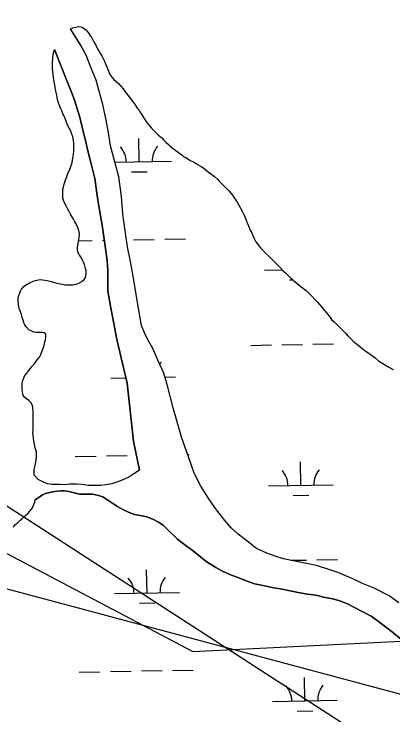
# Model space of a CAD drawing. Extents: x 3925854 to 3964121, y 224593 to 250589.
# Drawn here: x 3952884 to 3953469, y 242769 to 243851 of the extents above; entities that cross this region are included whole.
import ezdxf

# ---------------------------------------------------------------- set-up
doc = ezdxf.new("R2010")
doc.units = 0
for name, color, linetype in [('V-TOPO-SHOR', 7, 'Continuous'), ('V-UTIL-LINE', 7, 'Continuous'), ('V-WETL-SWMP', 7, 'Continuous')]:
    doc.layers.add(name, color=color, linetype=linetype)

msp = doc.modelspace()

# ---------------------------------------------------------------- linework, layer by layer
at = {"layer": 'V-TOPO-SHOR'}
for points in [[(3952971.47, 243827.748), (3952975.263, 243829.542), (3952979.855, 243830.738), (3952984.049, 243831.534), (3952987.641, 243830.934), (3952990.636, 243829.935), (3952995.027, 243826.539), (3952998.817, 243822.347), (3953001.412, 243818.153), (3953004.206, 243814.157), (3953007.595, 243807.968), (3953009.791, 243803.575), (3953013.381, 243797.185), (3953015.775, 243793.192), (3953017.97, 243789.198), (3953020.364, 243785.006), (3953023.756, 243778.217), (3953025.349, 243774.022), (3953026.947, 243770.428), (3953029.537, 243764.038), (3953031.135, 243759.846), (3953032.126, 243757.501)], [(3953051.994, 243542.451), (3953050.407, 243569.003), (3953045.827, 243599.35), (3953039.648, 243622.71), (3953033.07, 243647.468), (3953030.084, 243667.234), (3953026.3, 243686.8), (3953021.319, 243711.358), (3953016.334, 243729.927), (3953010.952, 243748.695), (3953003.372, 243767.465), (3952995.596, 243787.232), (3952986.617, 243804.003), (3952971.47, 243827.748)], [(3952917.409, 243439.674), (3952921.401, 243440.471), (3952925.196, 243441.069), (3952928.19, 243440.866), (3952935.178, 243439.668), (3952941.365, 243437.868), (3952946.753, 243436.469), (3952950.747, 243435.269), (3952955.936, 243434.468), (3952959.131, 243433.868), (3952962.723, 243433.067), (3952968.513, 243433.065), (3952971.907, 243433.063), (3952975.3, 243433.061), (3952980.093, 243434.058), (3952985.485, 243436.053), (3952988.878, 243438.247), (3952991.875, 243440.643), (3952993.872, 243443.037), (3952995.072, 243447.028), (3952995.471, 243451.421), (3952995.473, 243455.014), (3952994.676, 243458.407), (3952993.081, 243464.199), (3952991.686, 243467.793), (3952990.091, 243470.988), (3952986.898, 243476.579), (3952984.703, 243479.973), (3952982.909, 243483.368), (3952982.112, 243487.759), (3952982.313, 243490.755), (3952983.113, 243497.542), (3952984.115, 243502.333), (3952984.914, 243505.927), (3952985.116, 243511.516), (3952984.32, 243516.708), (3952982.724, 243521.098), (3952981.526, 243524.095), (3952977.936, 243530.286), (3952976.341, 243533.28), (3952974.346, 243536.874), (3952971.552, 243541.865), (3952969.359, 243545.861), (3952967.563, 243549.453), (3952964.769, 243554.845), (3952962.775, 243558.44), (3952960.981, 243561.833), (3952959.785, 243566.427), (3952959.385, 243569.421), (3952959.588, 243577.007), (3952959.791, 243580.4), (3952960.589, 243583.796), (3952961.591, 243588.386), (3952962.588, 243591.58), (3952963.59, 243594.773), (3952965.587, 243599.764), (3952966.787, 243602.957), (3952968.384, 243606.549), (3952970.383, 243611.342), (3952971.581, 243614.135), (3952973.781, 243621.52), (3952974.383, 243625.114), (3952975.583, 243630.505), (3952976.183, 243634.496), (3952976.582, 243638.688), (3952976.785, 243644.478), (3952976.787, 243648.07), (3952976.787, 243651.466), (3952976.191, 243655.857), (3952974.995, 243661.247), (3952973.4, 243665.64), (3952971.407, 243670.832), (3952969.212, 243674.426), (3952966.817, 243679.417), (3952965.222, 243683.611), (3952964.026, 243686.806), (3952961.034, 243693.995), (3952959.838, 243696.79), (3952958.642, 243700.184), (3952956.645, 243704.376), (3952954.652, 243709.768), (3952953.057, 243713.961), (3952951.861, 243716.756), (3952950.864, 243721.948), (3952950.268, 243725.741), (3952949.471, 243729.933), (3952947.875, 243736.923), (3952947.079, 243741.514), (3952946.083, 243746.305), (3952945.086, 243752.694), (3952944.49, 243757.286), (3952944.291, 243761.079), (3952943.696, 243766.869), (3952943.698, 243770.862), (3952943.7, 243775.055), (3952944.101, 243782.04), (3952944.703, 243788.629), (3952946.702, 243796.016)], [(3953012.555, 243570.816), (3953008.773, 243596.971), (3953002.395, 243623.525), (3952998.209, 243639.897), (3952994.224, 243657.467), (3952990.638, 243671.643), (3952986.052, 243691.609), (3952977.479, 243717.965), (3952972.894, 243730.144), (3952967.309, 243744.122), (3952946.702, 243796.016)], [(3953032.126, 243757.501), (3953035.321, 243753.508), (3953038.112, 243749.913), (3953042.503, 243746.317), (3953045.297, 243743.522), (3953049.288, 243739.528), (3953052.881, 243735.532), (3953056.073, 243730.742), (3953060.063, 243725.548), (3953063.655, 243720.756), (3953066.049, 243717.162), (3953068.044, 243714.766), (3953070.039, 243711.97), (3953072.832, 243707.974), (3953074.829, 243705.181), (3953076.824, 243702.783), (3953079.617, 243698.39), (3953081.612, 243695.195), (3953085.202, 243689.604), (3953087.996, 243685.61), (3953090.39, 243682.413), (3953093.582, 243678.42), (3953096.376, 243674.825), (3953099.968, 243671.231), (3953103.161, 243668.034), (3953107.552, 243664.041), (3953112.34, 243659.648), (3953115.535, 243656.051), (3953118.728, 243653.256), (3953122.717, 243649.26), (3953125.513, 243646.864), (3953128.306, 243644.468), (3953133.893, 243640.075), (3953138.284, 243637.277), (3953143.474, 243633.681), (3953146.667, 243630.486), (3953150.658, 243628.887), (3953156.247, 243624.891), (3953161.437, 243622.495), (3953166.227, 243619.697), (3953173.012, 243615.702), (3953177.403, 243612.904), (3953180.995, 243610.109), (3953186.584, 243605.314), (3953190.576, 243602.918), (3953193.769, 243600.121), (3953198.16, 243595.728), (3953200.953, 243592.932), (3953204.146, 243589.735), (3953209.333, 243584.543), (3953212.526, 243581.349), (3953216.118, 243577.752), (3953221.306, 243571.363), (3953224.898, 243566.57), (3953228.89, 243560.58), (3953233.676, 243550.993), (3953236.869, 243545.801), (3953239.66, 243540.21), (3953242.454, 243532.625), (3953244.448, 243528.631), (3953246.044, 243523.839), (3953248.835, 243517.05), (3953251.229, 243513.056), (3953252.825, 243509.062), (3953255.616, 243503.471), (3953257.613, 243499.478), (3953261.602, 243494.286), (3953264.795, 243490.292), (3953267.988, 243486.696), (3953273.176, 243481.504), (3953277.567, 243477.112), (3953281.159, 243473.515), (3953286.346, 243468.324), (3953289.539, 243465.127), (3953293.531, 243461.133), (3953299.916, 243454.741), (3953303.908, 243450.748), (3953308.299, 243446.355), (3953315.481, 243439.563), (3953321.47, 243434.769), (3953327.057, 243430.374), (3953335.04, 243424.384), (3953339.431, 243419.989), (3953343.422, 243415.993), (3953349.009, 243410.003), (3953353.001, 243406.009), (3953356.193, 243402.015), (3953360.982, 243396.422), (3953364.174, 243392.828), (3953366.569, 243389.633), (3953371.359, 243384.04), (3953374.55, 243379.647), (3953378.541, 243375.654), (3953384.128, 243370.061), (3953387.72, 243366.466), (3953391.313, 243362.87), (3953396.5, 243357.678), (3953399.695, 243354.483), (3953404.483, 243349.689), (3953408.075, 243346.095), (3953412.866, 243342.099)], [(3953078.222, 243147.154), (3953068.939, 243191.639), (3953058.953, 243281.282), (3953043.21, 243348.606), (3953038.428, 243373.163), (3953034.244, 243394.526), (3953029.064, 243423.077), (3953028.872, 243436.453), (3953029.079, 243454.221), (3953027.887, 243470.392), (3953025.298, 243489.16), (3953020.323, 243524.895), (3953016.34, 243548.255), (3953012.555, 243570.816)], [(3953478.375, 242942.561), (3953463.208, 242953.147), (3953440.454, 242965.134), (3953422.489, 242972.331), (3953407.518, 242979.523), (3953385.762, 242988.514), (3953371.789, 242993.312), (3953351.028, 242999.708), (3953330.469, 243004.11), (3953317.892, 243006.71), (3953300.525, 243010.311), (3953287.35, 243014.11), (3953274.775, 243019.105), (3953258.606, 243026.3), (3953246.234, 243035.688), (3953230.268, 243048.072), (3953219.891, 243057.659), (3953209.714, 243069.242), (3953195.348, 243087.813), (3953184.772, 243102.991), (3953172.801, 243122.56), (3953162.428, 243142.329), (3953152.858, 243168.885), (3953143.285, 243196.439), (3953129.928, 243242.96), (3953120.958, 243277.302), (3953115.777, 243296.47), (3953106.202, 243316.636), (3953098.623, 243334.608), (3953090.644, 243347.985), (3953085.657, 243358.77), (3953081.069, 243370.349), (3953074.894, 243405.888), (3953068.124, 243446.418), (3953064.14, 243468.979), (3953059.557, 243491.341), (3953055.578, 243519.89), (3953051.994, 243542.451)], [(3952915.29, 243139.421), (3952915.49, 243144.611), (3952915.493, 243147.805), (3952916.693, 243154.392), (3952917.692, 243159.182), (3952918.294, 243162.776), (3952918.696, 243167.767), (3952918.896, 243171.56), (3952918.698, 243174.554), (3952917.7, 243178.548), (3952916.904, 243181.542), (3952915.511, 243189.13), (3952914.913, 243192.523), (3952914.315, 243195.917), (3952913.719, 243201.508), (3952913.52, 243205.301), (3952913.721, 243209.094), (3952913.723, 243214.685), (3952913.725, 243218.478), (3952913.725, 243222.07), (3952913.729, 243227.262), (3952913.932, 243233.25), (3952913.934, 243237.842), (3952913.535, 243243.232), (3952912.539, 243246.826), (3952910.346, 243251.219), (3952907.151, 243254.615), (3952903.36, 243257.013), (3952900.366, 243259.808), (3952898.57, 243262.403), (3952897.175, 243267.196), (3952896.778, 243271.388), (3952896.78, 243276.778), (3952896.782, 243280.772), (3952897.98, 243285.562), (3952899.381, 243289.554), (3952901.177, 243292.947), (3952903.975, 243296.738), (3952906.971, 243300.531), (3952909.568, 243303.924), (3952912.165, 243307.318), (3952915.161, 243310.709), (3952917.557, 243313.704), (3952920.154, 243317.095), (3952923.351, 243321.486), (3952924.948, 243324.48), (3952927.545, 243331.067), (3952929.943, 243336.256), (3952930.744, 243340.049), (3952931.944, 243344.839), (3952932.745, 243348.235), (3952933.144, 243353.025), (3952933.146, 243356.617), (3952930.951, 243358.815), (3952927.557, 243359.216), (3952922.966, 243359.618), (3952918.773, 243359.62), (3952915.581, 243360.019), (3952911.986, 243361.219), (3952907.196, 243363.615), (3952902.805, 243368.01), (3952900.81, 243370.806), (3952899.416, 243374.8), (3952898.418, 243378.193), (3952897.024, 243382.787), (3952895.828, 243386.979), (3952894.431, 243391.171), (3952892.436, 243396.363), (3952891.441, 243399.757), (3952891.041, 243403.15), (3952890.445, 243407.543), (3952890.847, 243412.933), (3952891.846, 243416.726), (3952893.644, 243422.117), (3952896.043, 243426.106), (3952899.637, 243430.298), (3952903.432, 243433.29), (3952906.426, 243435.087), (3952909.422, 243436.684), (3952913.815, 243438.677), (3952917.409, 243439.674)], [(3953412.866, 243342.099), (3953421.246, 243335.308), (3953426.436, 243331.314), (3953432.025, 243327.718), (3953441.603, 243320.528), (3953447.592, 243315.336), (3953453.58, 243311.338), (3953463.158, 243306.144), (3953469.546, 243302.548)], [(3953078.222, 243147.154), (3953069.437, 243141.17), (3953061.449, 243136.382), (3953051.465, 243131.395), (3953042.878, 243128.403), (3953035.292, 243125.812), (3953025.71, 243124.618), (3953017.921, 243123.424), (3953008.539, 243123.227), (3952998.957, 243123.43), (3952988.776, 243124.833), (3952981.19, 243125.433), (3952970.209, 243125.238), (3952962.224, 243124.643), (3952954.437, 243124.647), (3952948.848, 243124.649), (3952942.86, 243124.851), (3952935.872, 243125.853), (3952929.884, 243128.648), (3952921.7, 243132.445), (3952915.912, 243138.637), (3952915.29, 243139.421)], [(3953114.681, 243062.213), (3953107.097, 243067.008), (3953098.715, 243071.603), (3953089.534, 243075.001), (3953079.152, 243077.002), (3953069.969, 243078.603), (3953060.788, 243081.999), (3953051.408, 243086.795), (3953044.222, 243090.791), (3953036.837, 243095.784), (3953028.853, 243100.581), (3953021.468, 243105.772), (3953014.483, 243108.173), (3953005.299, 243109.772), (3952985.137, 243110.18), (3952968.968, 243113.981), (3952962.181, 243115.181), (3952957.188, 243114.982), (3952950.8, 243114.386), (3952944.41, 243113.79), (3952939.62, 243112.795), (3952932.63, 243110.8), (3952928.438, 243109.006), (3952924.844, 243106.213), (3952917.072, 243101.088)], [(3952886.511, 243063.17), (3952889.307, 243065.365), (3952893.102, 243069.357), (3952896.297, 243071.952), (3952901.888, 243076.938), (3952905.683, 243080.332), (3952908.679, 243083.723), (3952910.676, 243086.318), (3952912.674, 243089.114), (3952914.872, 243094.301), (3952916.271, 243097.496), (3952917.072, 243101.088)], [(3952883.116, 243059.178), (3952886.511, 243063.17)], [(3953480.548, 242887.181), (3953468.575, 242896.968), (3953457.797, 242905.156), (3953446.822, 242913.547), (3953435.445, 242921.536), (3953420.873, 242929.528), (3953408.899, 242935.723), (3953398.919, 242940.718), (3953385.545, 242946.112), (3953375.762, 242948.314), (3953361.989, 242951.312), (3953350.611, 242953.913), (3953337.235, 242955.517), (3953322.862, 242958.517), (3953298.311, 242963.516), (3953285.335, 242965.72), (3953270.962, 242968.718), (3953255.391, 242971.72), (3953242.417, 242976.316), (3953231.239, 242980.713), (3953217.466, 242985.911), (3953205.889, 242991.105), (3953195.708, 242996.899), (3953180.739, 243006.289), (3953172.158, 243013.08), (3953161.382, 243021.868), (3953149.806, 243030.457), (3953136.633, 243040.644), (3953121.267, 243055.224), (3953114.681, 243062.213)]]:
    msp.add_lwpolyline(points, dxfattribs=at)
at = {"layer": 'V-UTIL-LINE'}
for points in [[(3947659.847, 248532.496), (3950829.703, 244264.252), (3951084.365, 243921.222), (3951178.827, 243906.555), (3951845.15, 243559.451), (3953160.259, 242867.131), (3955606.335, 242988.526), (3956603.283, 243068.394), (3958314.557, 243143.679), (3960860.872, 244810.142), (3961767.682, 245361.867)], [(3957974.115, 230534.291), (3955504.908, 237909.423), (3955545.434, 239147.844), (3955545.409, 239149.229), (3955617.45, 241317.764), (3951638.507, 243889.773), (3950262.651, 245733.512), (3950260.125, 245737.596), (3948167.454, 248541.726)], [(3961768.13, 245337.826), (3958452.623, 243703.895), (3958445.336, 243702.4), (3956064.086, 243251.836), (3953495.261, 242797.264), (3951301.912, 243383.403), (3951151.061, 243242.597), (3951106.541, 243278.566), (3951104.041, 243281.265)]]:
    msp.add_lwpolyline(points, dxfattribs=at)
at = {"layer": 'V-WETL-SWMP'}
for p, q in [((3953077.498, 243622.71), (3953076.843, 243658.704)), ((3953039.829, 243622.025), (3953127.489, 243623.619)), ((3953065.78, 243607.064), (3953089.776, 243607.5)), ((3953068.838, 243502.462), (3953100.833, 243503.044)), ((3953116.83, 243503.335), (3953148.825, 243503.916)), ((3952983.818, 243500.916), (3953004.849, 243501.298)), ((3953020.846, 243501.589), (3953023.561, 243501.639)), ((3953271.044, 243455.388), (3953298.767, 243455.892)), ((3953309.318, 243440.651), (3953314.237, 243440.74)), ((3953249.738, 243339.55), (3953281.733, 243340.132)), ((3953297.73, 243340.422), (3953329.725, 243341.004)), ((3953345.722, 243341.295), (3953377.717, 243341.877)), ((3953033.554, 243289.181), (3953057.006, 243289.608)), ((3953117.335, 243290.705), (3953133.538, 243290.999)), ((3952978.902, 243168.097), (3953010.897, 243168.678)), ((3953026.894, 243168.969), (3953058.889, 243169.551)), ((3953152.037, 243171.245), (3953154.873, 243171.296)), ((3953327.083, 243123.677), (3953326.429, 243159.671)), ((3953277.092, 243122.768), (3953377.075, 243124.586)), ((3953315.366, 243108.031), (3953339.362, 243108.467)), ((3953311.91, 243007.95), (3953335.773, 243008.384)), ((3953351.77, 243008.675), (3953383.765, 243009.257)), ((3953089.594, 242957.47), (3953088.939, 242993.464)), ((3953039.602, 242956.561), (3953139.586, 242958.379)), ((3953077.876, 242941.824), (3953101.872, 242942.26)), ((3952984.95, 242835.477), (3953016.945, 242836.058)), ((3953032.942, 242836.349), (3953064.937, 242836.931)), ((3953080.935, 242837.222), (3953112.929, 242837.804)), ((3953128.927, 242838.095), (3953160.921, 242838.676)), ((3953333.131, 242791.057), (3953332.477, 242827.051)), ((3953283.14, 242790.148), (3953383.123, 242791.966)), ((3953321.414, 242775.411), (3953345.41, 242775.847))]:
    msp.add_line(p, q, dxfattribs=at)
for points in [[(3953051.993, 243542.451), (3953050.407, 243569.003), (3953045.827, 243599.35), (3953039.648, 243622.711), (3953033.07, 243647.468), (3953030.084, 243667.234), (3953026.299, 243686.8), (3953021.318, 243711.358), (3953016.334, 243729.926), (3953010.952, 243748.695), (3953003.373, 243767.464), (3952995.595, 243787.231), (3952986.618, 243804.004), (3952971.47, 243827.747), (3952975.264, 243829.542), (3952979.856, 243830.738), (3952984.049, 243831.535), (3952987.642, 243830.935), (3952990.636, 243829.935), (3952995.027, 243826.54), (3952998.818, 243822.346), (3953001.412, 243818.152), (3953004.205, 243814.158), (3953007.596, 243807.968), (3953009.791, 243803.575), (3953013.381, 243797.185), (3953015.775, 243793.192), (3953017.97, 243789.198), (3953020.364, 243785.005), (3953023.755, 243778.216), (3953025.35, 243774.023), (3953026.946, 243770.428), (3953029.538, 243764.039), (3953031.134, 243759.846), (3953032.127, 243757.502), (3953035.32, 243753.508), (3953038.113, 243749.913), (3953042.504, 243746.318), (3953045.297, 243743.522), (3953049.288, 243739.528), (3953052.88, 243735.533), (3953056.073, 243730.741), (3953060.063, 243725.549), (3953063.655, 243720.756), (3953066.049, 243717.161), (3953068.044, 243714.765), (3953070.039, 243711.969), (3953072.833, 243707.975), (3953074.828, 243705.18), (3953076.823, 243702.783), (3953079.617, 243698.39), (3953081.612, 243695.195), (3953085.203, 243689.604), (3953087.996, 243685.61), (3953090.39, 243682.414), (3953093.583, 243678.42), (3953096.376, 243674.826), (3953099.968, 243671.231), (3953103.161, 243668.035), (3953107.552, 243664.041), (3953112.341, 243659.647), (3953115.534, 243656.052), (3953118.727, 243653.256), (3953122.718, 243649.261), (3953125.512, 243646.865), (3953128.306, 243644.468), (3953133.894, 243640.074), (3953138.285, 243637.277), (3953143.474, 243633.681), (3953146.667, 243630.486), (3953150.659, 243628.887), (3953156.247, 243624.892), (3953161.437, 243622.494), (3953166.227, 243619.697), (3953173.013, 243615.702), (3953177.404, 243612.905), (3953180.996, 243610.109), (3953186.584, 243605.315), (3953190.576, 243602.918), (3953193.769, 243600.121), (3953198.159, 243595.728), (3953200.953, 243592.932), (3953204.146, 243589.736), (3953209.334, 243584.543), (3953212.527, 243581.348), (3953216.119, 243577.753), (3953221.307, 243571.362), (3953224.899, 243566.57), (3953228.889, 243560.579), (3953233.676, 243550.994), (3953236.868, 243545.802), (3953239.661, 243540.211), (3953242.453, 243532.624), (3953244.448, 243528.631), (3953246.043, 243523.839), (3953248.835, 243517.05), (3953251.229, 243513.056), (3953252.824, 243509.063), (3953255.617, 243503.472), (3953257.612, 243499.478), (3953261.602, 243494.286)], [(3952917.409, 243439.674), (3952921.402, 243440.471), (3952925.195, 243441.068), (3952928.19, 243440.867), (3952935.177, 243439.667), (3952941.365, 243437.868), (3952946.754, 243436.468), (3952950.747, 243435.268), (3952955.937, 243434.468), (3952959.131, 243433.868), (3952962.724, 243433.067), (3952968.513, 243433.065), (3952971.907, 243433.064), (3952975.301, 243433.062), (3952980.093, 243434.059), (3952985.484, 243436.053), (3952988.879, 243438.247), (3952991.874, 243440.642), (3952993.872, 243443.037), (3952995.071, 243447.029), (3952995.472, 243451.421), (3952995.474, 243455.014), (3952994.676, 243458.408), (3952993.082, 243464.199), (3952991.686, 243467.793), (3952990.09, 243470.987), (3952986.898, 243476.579), (3952984.703, 243479.973), (3952982.908, 243483.368), (3952982.111, 243487.76), (3952982.312, 243490.755), (3952983.113, 243497.542), (3952984.114, 243502.333), (3952984.914, 243505.926), (3952985.116, 243511.516), (3952984.319, 243516.707), (3952982.724, 243521.099), (3952981.527, 243524.094), (3952977.936, 243530.285), (3952976.34, 243533.28), (3952974.345, 243536.874), (3952971.553, 243541.866), (3952969.358, 243545.86), (3952967.563, 243549.454), (3952964.77, 243554.845), (3952962.775, 243558.44), (3952960.98, 243561.834), (3952959.784, 243566.427), (3952959.386, 243569.421), (3952959.589, 243577.007), (3952959.79, 243580.401), (3952960.59, 243583.795), (3952961.59, 243588.386), (3952962.589, 243591.58), (3952963.589, 243594.773), (3952965.587, 243599.764), (3952966.786, 243602.957), (3952968.385, 243606.55), (3952970.383, 243611.341), (3952971.582, 243614.135), (3952973.781, 243621.521), (3952974.382, 243625.114), (3952975.582, 243630.504), (3952976.182, 243634.496), (3952976.583, 243638.688), (3952976.785, 243644.478), (3952976.787, 243648.071), (3952976.788, 243651.465), (3952976.191, 243655.857), (3952974.995, 243661.248), (3952973.4, 243665.641), (3952971.406, 243670.832), (3952969.211, 243674.427), (3952966.818, 243679.418), (3952965.222, 243683.611), (3952964.026, 243686.806), (3952961.034, 243693.994), (3952959.837, 243696.79), (3952958.641, 243700.184), (3952956.646, 243704.377), (3952954.652, 243709.768), (3952953.057, 243713.961), (3952951.86, 243716.757), (3952950.864, 243721.948), (3952950.267, 243725.741), (3952949.47, 243729.934), (3952947.876, 243736.922), (3952947.079, 243741.514), (3952946.083, 243746.305), (3952945.087, 243752.694), (3952944.49, 243757.286), (3952944.292, 243761.079), (3952943.695, 243766.869), (3952943.697, 243770.862), (3952943.699, 243775.054), (3952944.101, 243782.041), (3952944.703, 243788.629), (3952946.702, 243796.015), (3952967.309, 243744.121), (3952972.893, 243730.144), (3952977.479, 243717.964)], [(3952977.479, 243717.964), (3952986.053, 243691.609), (3952990.637, 243671.643), (3952994.224, 243657.467), (3952998.21, 243639.897), (3953002.396, 243623.525), (3953008.773, 243596.97), (3953012.556, 243570.816), (3953016.34, 243548.255), (3953020.323, 243524.896), (3953025.299, 243489.159), (3953027.887, 243470.392), (3953029.078, 243454.22), (3953028.871, 243436.452), (3953029.065, 243423.077), (3953034.244, 243394.526), (3953038.428, 243373.163), (3953043.209, 243348.605), (3953058.953, 243281.281), (3953068.938, 243191.639), (3953078.223, 243147.155), (3953069.436, 243141.169), (3953061.449, 243136.381), (3953051.465, 243131.394), (3953042.879, 243128.403), (3953035.292, 243125.811), (3953025.709, 243124.617), (3953017.922, 243123.423), (3953008.539, 243123.227), (3952998.957, 243123.43), (3952988.776, 243124.832), (3952981.19, 243125.434), (3952970.209, 243125.239), (3952962.224, 243124.643), (3952954.438, 243124.646), (3952948.848, 243124.649), (3952942.859, 243124.851), (3952935.872, 243125.852), (3952929.884, 243128.649), (3952921.7, 243132.446), (3952915.913, 243138.637), (3952915.29, 243139.42), (3952915.491, 243144.611), (3952915.493, 243147.805), (3952916.693, 243154.392), (3952917.693, 243159.183), (3952918.294, 243162.777), (3952918.695, 243167.767), (3952918.896, 243171.56), (3952918.698, 243174.555), (3952917.701, 243178.548), (3952916.904, 243181.543), (3952915.51, 243189.13), (3952914.912, 243192.524), (3952914.315, 243195.918), (3952913.718, 243201.508), (3952913.52, 243205.301), (3952913.721, 243209.094), (3952913.723, 243214.684), (3952913.725, 243218.477), (3952913.726, 243222.071), (3952913.729, 243227.261), (3952913.931, 243233.25), (3952913.933, 243237.842), (3952913.535, 243243.232), (3952912.539, 243246.826), (3952910.345, 243251.219), (3952907.152, 243254.614), (3952903.36, 243257.012), (3952900.366, 243259.808), (3952898.57, 243262.404), (3952897.175, 243267.196), (3952896.777, 243271.388), (3952896.78, 243276.778), (3952896.781, 243280.771), (3952897.981, 243285.562), (3952899.38, 243289.554), (3952901.178, 243292.947), (3952903.975, 243296.739), (3952906.971, 243300.531), (3952909.568, 243303.924), (3952912.164, 243307.317), (3952915.16, 243310.709), (3952917.557, 243313.703), (3952920.154, 243317.096), (3952923.35, 243321.486), (3952924.948, 243324.48), (3952927.546, 243331.067), (3952929.944, 243336.257), (3952930.744, 243340.05), (3952931.944, 243344.84), (3952932.744, 243348.234), (3952933.145, 243353.025), (3952933.146, 243356.618), (3952930.951, 243358.815), (3952927.558, 243359.216), (3952922.966, 243359.617), (3952918.774, 243359.619), (3952915.58, 243360.019), (3952911.987, 243361.219), (3952907.196, 243363.616)], [(3953478.376, 242942.561), (3953463.207, 242953.148), (3953440.454, 242965.135), (3953422.489, 242972.33), (3953407.519, 242979.523), (3953385.762, 242988.515), (3953371.789, 242993.312), (3953351.029, 242999.709), (3953330.468, 243004.11), (3953317.892, 243006.71), (3953300.525, 243010.311), (3953287.35, 243014.11), (3953274.775, 243019.106), (3953258.607, 243026.299), (3953246.234, 243035.687), (3953230.268, 243048.072), (3953219.89, 243057.658), (3953209.714, 243069.242), (3953195.347, 243087.814), (3953184.772, 243102.991), (3953172.802, 243122.56), (3953162.429, 243142.329), (3953152.857, 243168.885), (3953143.286, 243196.439), (3953129.929, 243242.96), (3953120.959, 243277.302), (3953115.777, 243296.469), (3953106.202, 243316.637), (3953098.623, 243334.607), (3953090.643, 243347.986), (3953085.657, 243358.769), (3953081.07, 243370.35), (3953074.895, 243405.888), (3953068.124, 243446.418), (3953064.141, 243468.979), (3953059.558, 243491.34), (3953055.577, 243519.89), (3953051.993, 243542.451)], [(3953261.602, 243494.286), (3953264.795, 243490.292), (3953267.988, 243486.697), (3953273.176, 243481.504), (3953277.566, 243477.111), (3953281.158, 243473.516), (3953286.347, 243468.323), (3953289.54, 243465.127), (3953293.531, 243461.133), (3953299.916, 243454.742), (3953303.908, 243450.748), (3953308.298, 243446.354), (3953315.482, 243439.563), (3953321.469, 243434.769), (3953327.057, 243430.375), (3953335.04, 243424.383), (3953339.43, 243419.989), (3953343.422, 243415.994), (3953349.009, 243410.003), (3953353, 243406.009), (3953356.193, 243402.015), (3953360.982, 243396.423), (3953364.174, 243392.828), (3953366.569, 243389.633), (3953371.358, 243384.041), (3953374.55, 243379.648), (3953378.541, 243375.653), (3953384.129, 243370.061), (3953387.721, 243366.466), (3953391.313, 243362.871), (3953396.501, 243357.679), (3953399.694, 243354.483), (3953404.483, 243349.69), (3953408.075, 243346.095), (3953412.865, 243342.1), (3953421.247, 243335.309), (3953426.436, 243331.314), (3953432.024, 243327.718), (3953441.604, 243320.528), (3953447.591, 243315.335), (3953453.579, 243311.339), (3953463.159, 243306.145), (3953469.546, 243302.549)], [(3952907.196, 243363.616), (3952902.806, 243368.01), (3952900.811, 243370.806), (3952899.415, 243374.799), (3952898.418, 243378.194), (3952897.023, 243382.786), (3952895.827, 243386.979), (3952894.431, 243391.172), (3952892.437, 243396.363), (3952891.44, 243399.757), (3952891.042, 243403.151), (3952890.445, 243407.543), (3952890.846, 243412.934), (3952891.846, 243416.726), (3952893.645, 243422.116), (3952896.042, 243426.107), (3952899.637, 243430.298), (3952903.432, 243433.291), (3952906.427, 243435.087), (3952909.422, 243436.683), (3952913.815, 243438.677), (3952917.409, 243439.674)], [(3952883.115, 243059.179), (3952886.511, 243063.17), (3952889.306, 243065.365), (3952893.101, 243069.357), (3952896.296, 243071.951), (3952901.888, 243076.939), (3952905.683, 243080.331), (3952908.679, 243083.724), (3952910.676, 243086.319), (3952912.674, 243089.113), (3952914.872, 243094.302), (3952916.271, 243097.496), (3952917.071, 243101.089), (3952924.843, 243106.212), (3952928.438, 243109.006), (3952932.631, 243110.801), (3952939.619, 243112.794), (3952944.411, 243113.791), (3952950.8, 243114.387), (3952957.188, 243114.983), (3952962.18, 243115.181), (3952968.967, 243113.98), (3952985.136, 243110.18), (3953005.299, 243109.773), (3953014.482, 243108.172), (3953021.468, 243105.773), (3953028.853, 243100.58), (3953036.837, 243095.785), (3953044.221, 243090.791), (3953051.407, 243086.796), (3953060.788, 243082), (3953069.97, 243078.603), (3953079.152, 243077.002), (3953089.533, 243075.001), (3953098.715, 243071.604), (3953107.098, 243067.008), (3953114.682, 243062.214), (3953121.268, 243055.224), (3953136.634, 243040.644), (3953149.806, 243030.457), (3953161.381, 243021.868), (3953172.158, 243013.079), (3953180.74, 243006.288), (3953195.709, 242996.899), (3953205.888, 242991.105), (3953217.465, 242985.91), (3953231.238, 242980.714), (3953242.416, 242976.317), (3953255.391, 242971.72), (3953270.961, 242968.719), (3953285.334, 242965.719), (3953298.31, 242963.517), (3953322.863, 242958.516), (3953337.236, 242955.516)], [(3953337.236, 242955.516), (3953350.611, 242953.913), (3953361.99, 242951.313), (3953375.763, 242948.313), (3953385.545, 242946.113), (3953398.918, 242940.717), (3953408.898, 242935.722), (3953420.874, 242929.528), (3953435.445, 242921.537), (3953446.821, 242913.547), (3953457.797, 242905.157), (3953468.575, 242896.968), (3953480.549, 242887.18)]]:
    msp.add_lwpolyline(points, dxfattribs=at)
for centre, start, end in [((3953022.255, 243622.181), 0.269879, 41.813537), ((3953132.723, 243624.189), 140.269876, 181.813534), ((3953138.771, 243291.569), 140.269876, 147.382708), ((3953271.841, 243123.148), 0.269879, 41.813537), ((3953382.309, 243125.156), 140.269876, 181.813534), ((3953034.351, 242956.941), 0.269879, 41.813537), ((3953144.819, 242958.949), 140.269876, 181.813534), ((3953277.889, 242790.528), 0.269879, 41.813537), ((3953388.357, 242792.536), 140.269876, 181.813534)]:
    msp.add_arc(centre, 35.246, start, end, dxfattribs=at)

doc.saveas('drawing.dxf')
